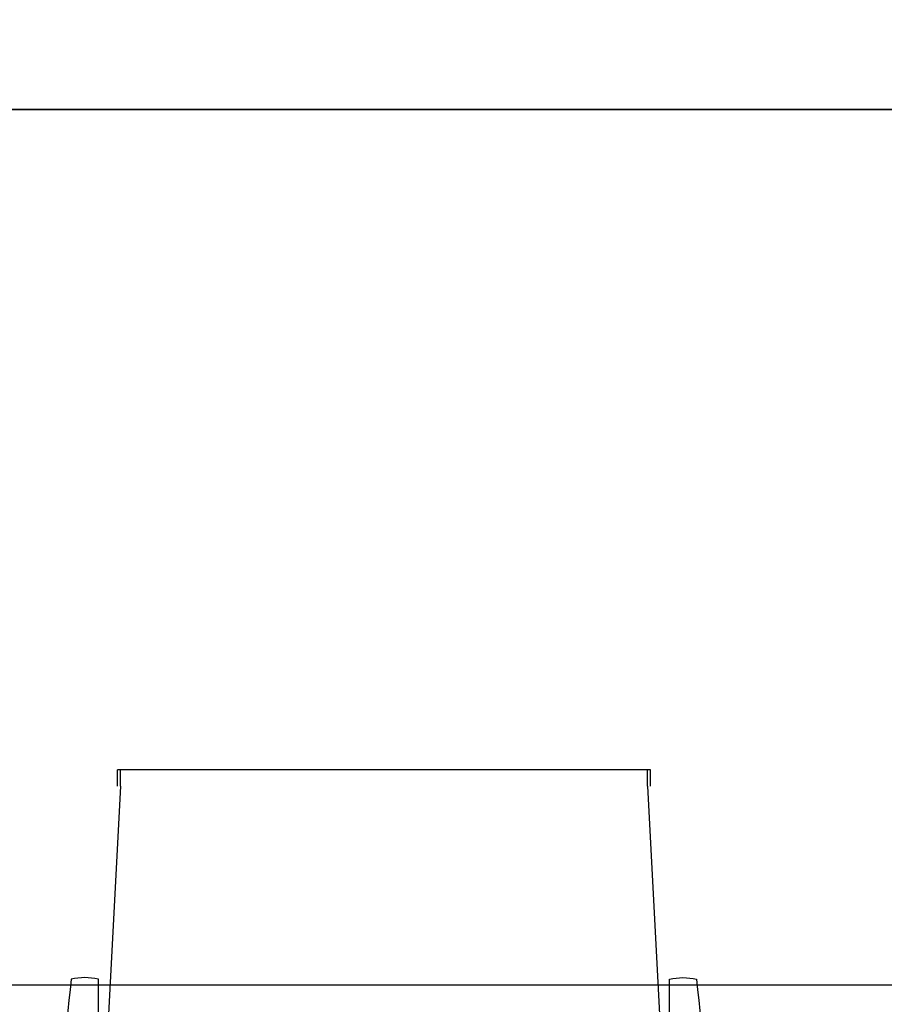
# Model space of a CAD drawing. Header units: millimetres. Extents: x 111285 to 237437, y -9513 to 52045.
# Tile 361 of 656: x 157636 to 158427, y 37175 to 38075. Entities that reach past the tile are written whole.
import ezdxf

# ---------------------------------------------------------------- set-up
doc = ezdxf.new("R2010")
doc.units = ezdxf.units.MM
doc.header["$LTSCALE"] = 100
doc.layers.add('_82--LOSSE-INRICHTING', color=1, linetype='Continuous')
doc.layers.add('_89--LOSSE-INRICHTING', color=1, linetype='Continuous')

# ---------------------------------------------------------------- blocks, each defined once
blk = doc.blocks.new('bureaustoel')
at = {"layer": '_89--LOSSE-INRICHTING'}
for p, q in [((0, 585), (0, 600)), ((0, 600), (486.95, 600)), ((2.52, 585), (2.52, 600)), ((484.42, 585), (484.42, 600)), ((486.95, 585), (486.95, 600)), ((2.52, 585), (-14.92, 250)), ((484.42, 585), (501.86, 250)), ((2.52, 15), (-14.92, 250)), ((496.19, 250), (-9.25, 250)), ((484.42, 15), (501.86, 250)), ((0, 0), (0, 15)), ((2.52, 0), (2.52, 15)), ((484.42, 0), (484.42, 15)), ((486.95, 0), (486.95, 15)), ((486.95, 0), (0, 0))]:
    blk.add_line(p, q, dxfattribs=at)
for points in [[(-17.38, 98.57), (-17.38, 408.57, 0.108124), (-42.19, 408.57, 0.022407), (-62.31, 98.25, 0.119571), (-17.38, 98.25, 0.119571)], [(504.58, 98.57), (504.58, 408.57, -0.108124), (529.39, 408.57, -0.022407), (549.51, 98.25, -0.119571), (504.58, 98.25, -0.119571)]]:
    blk.add_lwpolyline(points, format="xyb", dxfattribs=at)

msp = doc.modelspace()

# ---------------------------------------------------------------- linework, layer by layer
at = {"layer": '_82--LOSSE-INRICHTING'}
for points in [[(157172, 37993.04), (158772, 37993.04), (158772, 38793.04), (157172, 38793.04)], [(157172, 37193.04), (158772, 37193.04), (158772, 37993.04), (157172, 37993.04)]]:
    msp.add_lwpolyline(points, close=True, dxfattribs=at)

# ---------------------------------------------------------------- block references
at = {"layer": '_82--LOSSE-INRICHTING', "xscale": -1}
msp.add_blockref('bureaustoel', (158212.8, 36789.68), dxfattribs=at)

doc.saveas('drawing.dxf')
